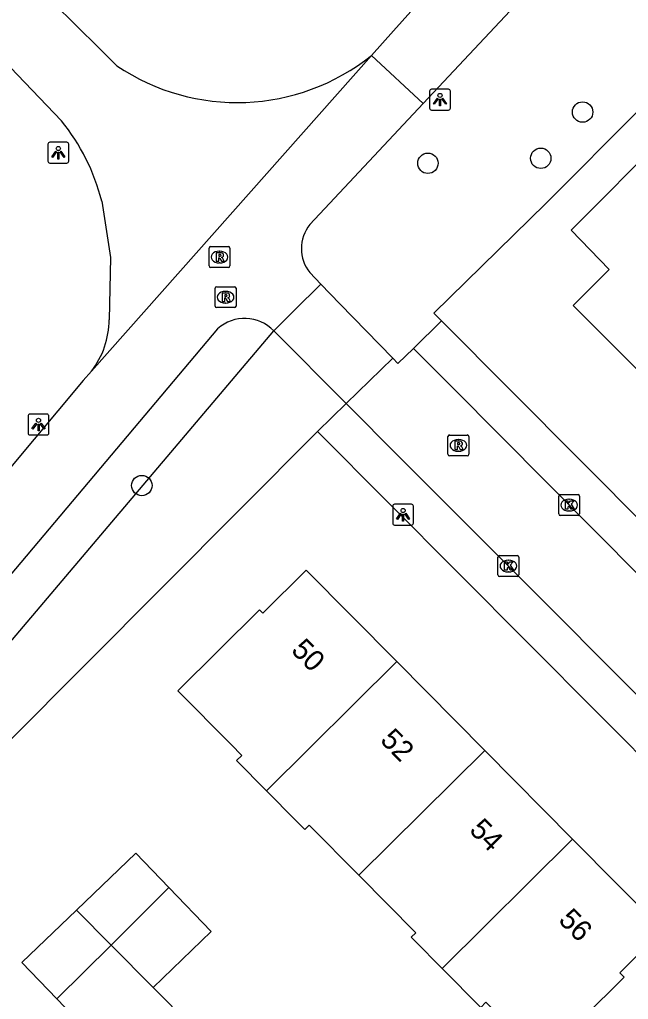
# Model space of a CAD drawing. Extents: x 159040 to 160094, y 381214 to 382518.
# Drawn here: x 159538.23 to 159567.44, y 381857.98 to 381904.94 of the extents above; entities that cross this region are included whole.
import ezdxf

# ---------------------------------------------------------------- set-up
doc = ezdxf.new("R2010")
doc.units = 0
for name, color, linetype in [('IMGEO_Boom', 7, 'Continuous'), ('IMGEO_Groenvoorziening', 7, 'Continuous'), ('IMGEO_Kolk', 7, 'Continuous'), ('IMGEO_Lichtpunt', 7, 'Continuous'), ('IMGEO_Pand', 7, 'Continuous'), ('IMGEO_Pand_nummerreeks', 7, 'Continuous'), ('IMGEO_Rijbaan_lokaal_open', 7, 'Continuous'), ('IMGEO_Rioolput', 7, 'Continuous'), ('IMGEO_Voetpad_gesloten', 7, 'Continuous'), ('IMGEO_Voetpad_open', 7, 'Continuous')]:
    doc.layers.add(name, color=color, linetype=linetype)

msp = doc.modelspace()

# ---------------------------------------------------------------- linework, layer by layer
at = {"layer": 'IMGEO_Boom'}
for centre in [(159565.24, 381900.509), (159563.231, 381898.291), (159557.819, 381898.054), (159544.097, 381882.608)]:
    msp.add_circle(centre, 0.489, dxfattribs=at)
at = {"layer": 'IMGEO_Groenvoorziening'}
for points in [[(159589.278, 381921.821), (159568, 381900.661), (159563.471, 381896.127), (159558.1, 381890.869), (159558.473, 381890.495)], [(159522.836, 381855.418), (159522.631, 381856.022), (159522.601, 381856.415), (159522.726, 381857.134), (159522.964, 381857.628), (159550.428, 381890.02)], [(159552.531, 381885.198), (159522.836, 381855.418)]]:
    msp.add_lwpolyline(points, dxfattribs=at)
at = {"layer": 'IMGEO_Kolk'}
for p, q in [((159564.091, 381881.245), (159564.091, 381882.097)), ((159564.166, 381882.171), (159565.018, 381882.171)), ((159564.579, 381881.951), (159564.604, 381881.951)), ((159565.092, 381882.097), (159565.092, 381881.245)), ((159564.602, 381881.391), (159564.577, 381881.391)), ((159565.018, 381881.171), (159564.166, 381881.171)), ((159561.178, 381878.322), (159561.178, 381879.174)), ((159561.253, 381879.248), (159562.105, 381879.248)), ((159561.666, 381879.028), (159561.691, 381879.028)), ((159562.179, 381879.174), (159562.179, 381878.322)), ((159562.105, 381878.248), (159561.253, 381878.248)), ((159561.689, 381878.468), (159561.664, 381878.468))]:
    msp.add_line(p, q, dxfattribs=at)
for points in [[(159564.091, 381881.245), (159564.091, 381882.097)], [(159564.166, 381882.171), (159565.018, 381882.171)], [(159564.412, 381881.871), (159564.535, 381881.871), (159564.535, 381881.72), (159564.665, 381881.871), (159564.829, 381881.871), (159564.683, 381881.72), (159564.836, 381881.471), (159564.684, 381881.471), (159564.599, 381881.635), (159564.535, 381881.568), (159564.535, 381881.471), (159564.412, 381881.471), (159564.412, 381881.871)], [(159565.092, 381882.097), (159565.092, 381881.245)], [(159565.018, 381881.171), (159564.166, 381881.171)], [(159561.178, 381878.322), (159561.178, 381879.174)], [(159561.253, 381879.248), (159562.105, 381879.248)], [(159562.179, 381879.174), (159562.179, 381878.322)], [(159561.499, 381878.948), (159561.622, 381878.948), (159561.622, 381878.797), (159561.752, 381878.948), (159561.916, 381878.948), (159561.77, 381878.797), (159561.923, 381878.548), (159561.771, 381878.548), (159561.686, 381878.712), (159561.622, 381878.645), (159561.622, 381878.548), (159561.499, 381878.548), (159561.499, 381878.948)], [(159562.105, 381878.248), (159561.253, 381878.248)]]:
    msp.add_lwpolyline(points, dxfattribs=at)
for centre, start, end in [((159564.168, 381882.095), 91.552, 178.448), ((159564.168, 381882.095), 91.552, 178.448), ((159565.016, 381882.095), 1.552, 88.448), ((159565.016, 381882.095), 1.552, 88.448), ((159564.168, 381881.247), 181.552, 268.448), ((159564.168, 381881.247), 181.552, 268.448), ((159565.016, 381881.247), 271.552, 358.448), ((159565.016, 381881.247), 271.552, 358.448), ((159561.255, 381879.172), 91.552, 178.448), ((159561.255, 381879.172), 91.552, 178.448), ((159562.103, 381879.172), 1.552, 88.448), ((159562.103, 381879.172), 1.552, 88.448), ((159561.255, 381878.324), 181.552, 268.448), ((159561.255, 381878.324), 181.552, 268.448), ((159562.103, 381878.324), 271.552, 358.448), ((159562.103, 381878.324), 271.552, 358.448)]:
    msp.add_arc(centre, 0.0765, start, end, dxfattribs=at)
for centre, major_axis, ratio, start_param, end_param in [((159564.578, 381881.671), (-0.387, 0.002), 0.722429, 4.712389, 7.853982), ((159564.603, 381881.671), (-0.39, 0.002), 0.717154, 1.570796, 4.712389), ((159561.665, 381878.748), (-0.387, 0.002), 0.722429, 4.712389, 7.853982), ((159561.69, 381878.748), (-0.39, 0.002), 0.717154, 1.570796, 4.712389)]:
    msp.add_ellipse(centre, major_axis=major_axis, ratio=ratio, start_param=start_param, end_param=end_param, dxfattribs=at)
at = {"layer": 'IMGEO_Lichtpunt'}
for p, q in [((159558.802, 381901.603), (159557.994, 381901.603)), ((159558.802, 381901.603), (159557.994, 381901.603)), ((159557.9, 381901.508), (159557.9, 381900.701)), ((159557.9, 381901.508), (159557.9, 381900.701)), ((159558.896, 381900.701), (159558.896, 381901.508)), ((159558.896, 381900.701), (159558.896, 381901.508)), ((159557.994, 381900.607), (159558.802, 381900.607)), ((159557.994, 381900.607), (159558.802, 381900.607)), ((159539.593, 381898.964), (159539.593, 381898.157)), ((159539.593, 381898.964), (159539.593, 381898.157)), ((159540.495, 381899.059), (159539.687, 381899.059)), ((159540.495, 381899.059), (159539.687, 381899.059)), ((159540.589, 381898.157), (159540.589, 381898.964)), ((159540.589, 381898.157), (159540.589, 381898.964)), ((159539.687, 381898.063), (159540.495, 381898.063)), ((159539.687, 381898.063), (159540.495, 381898.063)), ((159538.643, 381885.934), (159538.643, 381885.127)), ((159538.643, 381885.934), (159538.643, 381885.127)), ((159539.545, 381886.029), (159538.737, 381886.029)), ((159539.545, 381886.029), (159538.737, 381886.029)), ((159539.639, 381885.127), (159539.639, 381885.934)), ((159539.639, 381885.127), (159539.639, 381885.934)), ((159538.737, 381885.033), (159539.545, 381885.033)), ((159538.737, 381885.033), (159539.545, 381885.033)), ((159556.13, 381881.613), (159556.13, 381880.806)), ((159556.13, 381881.613), (159556.13, 381880.806)), ((159557.032, 381881.708), (159556.224, 381881.708)), ((159557.032, 381881.708), (159556.224, 381881.708)), ((159557.126, 381880.806), (159557.126, 381881.613)), ((159557.126, 381880.806), (159557.126, 381881.613)), ((159556.224, 381880.712), (159557.032, 381880.712)), ((159556.224, 381880.712), (159557.032, 381880.712))]:
    msp.add_line(p, q, dxfattribs=at)
for points in [[(159558.274, 381901.172), (159558.313, 381901.144), (159558.125, 381900.882), (159558.087, 381900.909), (159558.274, 381901.172)], [(159558.376, 381901.124), (159558.423, 381901.124), (159558.423, 381900.802), (159558.376, 381900.802), (159558.376, 381901.124)], [(159558.486, 381901.144), (159558.524, 381901.171), (159558.711, 381900.909), (159558.672, 381900.881), (159558.486, 381901.144)], [(159539.967, 381898.628), (159540.006, 381898.6), (159539.818, 381898.338), (159539.78, 381898.365), (159539.967, 381898.628)], [(159540.069, 381898.58), (159540.116, 381898.58), (159540.116, 381898.258), (159540.069, 381898.258), (159540.069, 381898.58)], [(159540.179, 381898.6), (159540.217, 381898.627), (159540.404, 381898.365), (159540.365, 381898.337), (159540.179, 381898.6)], [(159539.017, 381885.598), (159539.056, 381885.57), (159538.868, 381885.308), (159538.83, 381885.335), (159539.017, 381885.598)], [(159539.229, 381885.57), (159539.267, 381885.597), (159539.454, 381885.335), (159539.415, 381885.307), (159539.229, 381885.57)], [(159539.119, 381885.55), (159539.166, 381885.55), (159539.166, 381885.228), (159539.119, 381885.228), (159539.119, 381885.55)], [(159556.504, 381881.277), (159556.543, 381881.249), (159556.355, 381880.987), (159556.317, 381881.014), (159556.504, 381881.277)], [(159556.606, 381881.229), (159556.653, 381881.229), (159556.653, 381880.907), (159556.606, 381880.907), (159556.606, 381881.229)], [(159556.716, 381881.249), (159556.754, 381881.276), (159556.941, 381881.014), (159556.902, 381880.986), (159556.716, 381881.249)]]:
    msp.add_lwpolyline(points, dxfattribs=at)
for centre in [(159558.399, 381901.306), (159540.092, 381898.762), (159539.142, 381885.732), (159556.629, 381881.411)]:
    msp.add_circle(centre, 0.0994, dxfattribs=at)
for centre, start, end in [((159557.994, 381901.508), 90, 180), ((159557.994, 381901.508), 90, 180), ((159558.802, 381901.508), 0, 90), ((159558.802, 381901.508), 0, 90), ((159557.994, 381900.701), 180, 270), ((159557.994, 381900.701), 180, 270), ((159558.802, 381900.701), 270, 0), ((159558.802, 381900.701), 270, 360), ((159539.687, 381898.964), 90, 180), ((159539.687, 381898.964), 90, 180), ((159540.495, 381898.964), 0, 90), ((159540.495, 381898.964), 0, 90), ((159539.687, 381898.157), 180, 270), ((159539.687, 381898.157), 180, 270), ((159540.495, 381898.157), 270, 0), ((159540.495, 381898.157), 270, 360), ((159538.737, 381885.934), 90, 180), ((159538.737, 381885.934), 90, 180), ((159539.545, 381885.934), 0, 90), ((159539.545, 381885.934), 0, 90), ((159538.737, 381885.127), 180, 270), ((159538.737, 381885.127), 180, 270), ((159539.545, 381885.127), 270, 0), ((159539.545, 381885.127), 270, 360), ((159556.224, 381881.613), 90, 180), ((159556.224, 381881.613), 90, 180), ((159557.032, 381881.613), 0, 90), ((159557.032, 381881.613), 0, 90), ((159556.224, 381880.806), 180, 270), ((159556.224, 381880.806), 180, 270), ((159557.032, 381880.806), 270, 0), ((159557.032, 381880.806), 270, 360)]:
    msp.add_arc(centre, 0.0946, start, end, dxfattribs=at)
at = {"layer": 'IMGEO_Pand'}
for points in [[(159569.13, 381886.893), (159564.779, 381891.239), (159566.506, 381892.968), (159564.693, 381894.855), (159569.247, 381899.415), (159571.02, 381897.644), (159573.647, 381894.872), (159575.841, 381896.952), (159577.467, 381895.237), (159575.37, 381893.138)], [(159556.323, 381874.171), (159551.986, 381878.546), (159549.905, 381876.483), (159549.739, 381876.651), (159545.828, 381872.774), (159548.383, 381870.196), (159548.898, 381869.676), (159548.644, 381869.425), (159550.078, 381867.979)], [(159556.323, 381874.171), (159550.078, 381867.979)], [(159560.542, 381869.916), (159556.323, 381874.171)], [(159560.542, 381869.916), (159554.507, 381863.932)], [(159564.76, 381865.66), (159560.542, 381869.916)], [(159550.078, 381867.979), (159551.492, 381866.552), (159551.915, 381866.126), (159552.125, 381866.335), (159554.507, 381863.932)], [(159564.76, 381865.66), (159558.504, 381859.456)], [(159569.083, 381861.3), (159564.76, 381865.66)], [(159540.96, 381862.261), (159543.806, 381864.995), (159545.398, 381863.339)], [(159554.507, 381863.932), (159557.239, 381861.176), (159557.017, 381860.955), (159557.172, 381860.799), (159558.504, 381859.456)], [(159545.398, 381863.339), (159542.621, 381860.585)], [(159545.398, 381863.339), (159547.426, 381861.228), (159544.639, 381858.549)], [(159540.022, 381858.008), (159538.348, 381859.75), (159540.96, 381862.261)], [(159542.621, 381860.585), (159540.96, 381862.261)], [(159563.284, 381855.137), (159567.226, 381859.045), (159567.019, 381859.254), (159569.083, 381861.3)], [(159542.621, 381860.585), (159540.022, 381858.008)], [(159544.639, 381858.549), (159542.621, 381860.585)], [(159558.504, 381859.456), (159560.35, 381857.592), (159560.602, 381857.842), (159560.764, 381857.679), (159563.284, 381855.137)], [(159544.639, 381858.549), (159546.435, 381856.737), (159546.45, 381855.626), (159544.298, 381853.558), (159541.968, 381855.983), (159540.022, 381858.008)]]:
    msp.add_lwpolyline(points, dxfattribs=at)
at = {"layer": 'IMGEO_Rijbaan_lokaal_open'}
for points in [[(159557.12, 381889.181), (159556.377, 381888.459), (159556.129, 381888.714)], [(159557.12, 381889.181), (159559.039, 381887.253), (159577.013, 381869.174)], [(159553.896, 381886.533), (159556.129, 381888.714)], [(159553.896, 381886.533), (159554.166, 381886.262), (159556.177, 381884.244), (159574.13, 381866.294)]]:
    msp.add_lwpolyline(points, dxfattribs=at)
at = {"layer": 'IMGEO_Rioolput'}
for p, q in [((159547.398, 381894.059), (159548.25, 381894.059)), ((159547.323, 381893.133), (159547.323, 381893.985)), ((159547.811, 381893.839), (159547.836, 381893.839)), ((159548.324, 381893.985), (159548.324, 381893.133)), ((159547.834, 381893.279), (159547.809, 381893.279)), ((159548.25, 381893.059), (159547.398, 381893.059)), ((159547.615, 381891.209), (159547.615, 381892.061)), ((159547.69, 381892.135), (159548.542, 381892.135)), ((159548.103, 381891.915), (159548.128, 381891.915)), ((159548.616, 381892.061), (159548.616, 381891.209)), ((159548.126, 381891.355), (159548.101, 381891.355)), ((159548.542, 381891.135), (159547.69, 381891.135)), ((159558.78, 381884.104), (159558.78, 381884.956)), ((159558.855, 381885.03), (159559.707, 381885.03)), ((159559.268, 381884.81), (159559.293, 381884.81)), ((159559.781, 381884.956), (159559.781, 381884.104)), ((159559.291, 381884.25), (159559.266, 381884.25)), ((159559.707, 381884.03), (159558.855, 381884.03))]:
    msp.add_line(p, q, dxfattribs=at)
for points in [[(159547.398, 381894.059), (159548.25, 381894.059)], [(159547.323, 381893.133), (159547.323, 381893.985)], [(159547.912, 381893.757), (159547.66, 381893.759), (159547.66, 381893.359)], [(159547.838, 381893.678), (159547.784, 381893.678), (159547.784, 381893.597)], [(159547.784, 381893.597), (159547.836, 381893.597)], [(159548.324, 381893.985), (159548.324, 381893.133)], [(159547.66, 381893.359), (159547.784, 381893.359), (159547.784, 381893.521), (159547.795, 381893.521)], [(159547.842, 381893.492), (159547.913, 381893.359), (159548.053, 381893.359), (159547.988, 381893.485)], [(159548.25, 381893.059), (159547.398, 381893.059)], [(159547.615, 381891.209), (159547.615, 381892.061)], [(159547.69, 381892.135), (159548.542, 381892.135)], [(159548.204, 381891.833), (159547.952, 381891.835), (159547.952, 381891.435)], [(159548.13, 381891.754), (159548.076, 381891.754), (159548.076, 381891.673)], [(159548.616, 381892.061), (159548.616, 381891.209)], [(159547.952, 381891.435), (159548.076, 381891.435), (159548.076, 381891.597), (159548.087, 381891.597)], [(159548.076, 381891.673), (159548.128, 381891.673)], [(159548.134, 381891.568), (159548.205, 381891.435), (159548.345, 381891.435), (159548.28, 381891.561)], [(159548.542, 381891.135), (159547.69, 381891.135)], [(159558.78, 381884.104), (159558.78, 381884.956)], [(159558.855, 381885.03), (159559.707, 381885.03)], [(159559.369, 381884.728), (159559.117, 381884.73), (159559.117, 381884.33)], [(159559.295, 381884.649), (159559.241, 381884.649), (159559.241, 381884.568)], [(159559.781, 381884.956), (159559.781, 381884.104)], [(159559.117, 381884.33), (159559.241, 381884.33), (159559.241, 381884.492), (159559.252, 381884.492)], [(159559.241, 381884.568), (159559.293, 381884.568)], [(159559.299, 381884.463), (159559.37, 381884.33), (159559.51, 381884.33), (159559.445, 381884.456)], [(159559.707, 381884.03), (159558.855, 381884.03)]]:
    msp.add_lwpolyline(points, dxfattribs=at)
for centre, radius, start, end in [((159547.4, 381893.983), 0.0765, 91.552, 178.448), ((159547.4, 381893.983), 0.0765, 91.552, 178.448), ((159548.248, 381893.983), 0.0765, 1.552, 88.448), ((159548.248, 381893.983), 0.0765, 1.552, 88.448), ((159547.82, 381893.786), 0.19, 274.7715, 282.9687), ((159547.844, 381893.582), 0.0964, 77.0061, 93.1865), ((159547.858, 381893.639), 0.0378, 276.6634, 79.6772), ((159547.911, 381893.647), 0.109, 350.3612, 89.416), ((159547.909, 381893.647), 0.112, 277.5842, 350.9817), ((159547.4, 381893.135), 0.0765, 181.552, 268.448), ((159547.4, 381893.135), 0.0765, 181.552, 268.448), ((159547.794, 381893.468), 0.0533, 26.0293, 88.6989), ((159547.893, 381893.432), 0.108, 29.5134, 73.7905), ((159548.248, 381893.135), 0.0765, 271.552, 358.448), ((159548.248, 381893.135), 0.0765, 271.552, 358.448), ((159547.692, 381892.059), 0.0765, 91.552, 178.448), ((159547.692, 381892.059), 0.0765, 91.552, 178.448), ((159548.112, 381891.862), 0.19, 274.7715, 282.9687), ((159548.136, 381891.658), 0.0964, 77.0061, 93.1865), ((159548.15, 381891.715), 0.0378, 276.6634, 79.6772), ((159548.203, 381891.723), 0.109, 350.3612, 89.416), ((159548.201, 381891.723), 0.112, 277.5842, 350.9817), ((159548.54, 381892.059), 0.0765, 1.552, 88.448), ((159548.54, 381892.059), 0.0765, 1.552, 88.448), ((159547.692, 381891.211), 0.0765, 181.552, 268.448), ((159547.692, 381891.211), 0.0765, 181.552, 268.448), ((159548.086, 381891.544), 0.0533, 26.0293, 88.6989), ((159548.185, 381891.508), 0.108, 29.5134, 73.7905), ((159548.54, 381891.211), 0.0765, 271.552, 358.448), ((159548.54, 381891.211), 0.0765, 271.552, 358.448), ((159558.857, 381884.954), 0.0765, 91.552, 178.448), ((159558.857, 381884.954), 0.0765, 91.552, 178.448), ((159559.301, 381884.553), 0.0964, 77.0061, 93.1865), ((159559.315, 381884.61), 0.0378, 276.6634, 79.6772), ((159559.368, 381884.618), 0.109, 350.3612, 89.416), ((159559.705, 381884.954), 0.0765, 1.552, 88.448), ((159559.705, 381884.954), 0.0765, 1.552, 88.448), ((159559.251, 381884.439), 0.0533, 26.0293, 88.6989), ((159559.277, 381884.757), 0.19, 274.7715, 282.9687), ((159559.366, 381884.618), 0.112, 277.5842, 350.9817), ((159559.35, 381884.403), 0.108, 29.5134, 73.7905), ((159558.857, 381884.106), 0.0765, 181.552, 268.448), ((159558.857, 381884.106), 0.0765, 181.552, 268.448), ((159559.705, 381884.106), 0.0765, 271.552, 358.448), ((159559.705, 381884.106), 0.0765, 271.552, 358.448)]:
    msp.add_arc(centre, radius, start, end, dxfattribs=at)
for centre, major_axis, ratio, start_param, end_param in [((159547.81, 381893.559), (-0.387, 0.002), 0.722429, 4.712389, 7.853982), ((159547.835, 381893.559), (-0.39, 0.002), 0.717154, 1.570796, 4.712389), ((159548.102, 381891.635), (-0.387, 0.002), 0.722429, 4.712389, 7.853982), ((159548.127, 381891.635), (-0.39, 0.002), 0.717154, 1.570796, 4.712389), ((159559.267, 381884.53), (-0.387, 0.002), 0.722429, 4.712389, 7.853982), ((159559.292, 381884.53), (-0.39, 0.002), 0.717154, 1.570796, 4.712389)]:
    msp.add_ellipse(centre, major_axis=major_axis, ratio=ratio, start_param=start_param, end_param=end_param, dxfattribs=at)
at = {"layer": 'IMGEO_Voetpad_gesloten'}
for points in [[(159501.965, 381935.148), (159525.266, 381914.886), (159531.821, 381908.887), (159540.242, 381900.086)], [(159581.598, 381926.497), (159557.594, 381900.919)], [(159555.113, 381903.219), (159556.176, 381904.409)], [(159541.681, 381888.085), (159555.113, 381903.219)], [(159557.594, 381900.919), (159555.113, 381903.219)], [(159557.594, 381900.919), (159552.152, 381895.12)], [(159542.173, 381896.241), (159542.599, 381893.543), (159542.531, 381890.558)], [(159552.149, 381892.812), (159552.683, 381892.262)], [(159552.683, 381892.262), (159551.404, 381890.99), (159550.428, 381890.02)], [(159547.734, 381890.12), (159521.37, 381858.84)], [(159541.681, 381888.085), (159541.29, 381887.644), (159530.651, 381874.939), (159515.594, 381856.142), (159513.48, 381853.503), (159500, 381836.251), (159493.127, 381827.455), (159476.248, 381805.204), (159456.019, 381778.168), (159453.905, 381775.716)]]:
    msp.add_lwpolyline(points, dxfattribs=at)
for centre, radius, start, end in [((159921.227, 381577.024), 490.35, 133.4873, 138.11359), ((159188.957, 381546.44), 502.209, 45.18939, 49.29534), ((159548.669, 381911.305), 10.339, 236.062, 308.5507), ((159532.614, 381893.848), 9.854, 14.0565, 39.2761), ((159553.616, 381893.964), 1.865, 141.7008, 218.1503), ((159538.418, 381890.589), 4.114, 322.4984, 359.5646), ((159549.029, 381888.677), 1.939, 43.8419, 131.9065)]:
    msp.add_arc(centre, radius, start, end, dxfattribs=at)
at = {"layer": 'IMGEO_Voetpad_open'}
for points in [[(159556.129, 381888.714), (159553.596, 381891.321), (159552.683, 381892.262)], [(159558.473, 381890.495), (159557.12, 381889.181)], [(159558.473, 381890.495), (159578.403, 381870.481)], [(159550.428, 381890.02), (159553.896, 381886.533)], [(159552.531, 381885.198), (159553.896, 381886.533)], [(159572.767, 381864.87), (159552.531, 381885.198)]]:
    msp.add_lwpolyline(points, dxfattribs=at)

# ---------------------------------------------------------------- texts
at = {"layer": 'IMGEO_Pand_nummerreeks'}
for s, p in [('50', (159551.214, 381874.667)), ('52', (159555.484, 381870.359)), ('54', (159559.76, 381866.046)), ('56', (159564.034, 381861.734))]:
    msp.add_text(s, height=1, rotation=314.7535, dxfattribs=at).set_placement(p)

doc.saveas('drawing.dxf')
